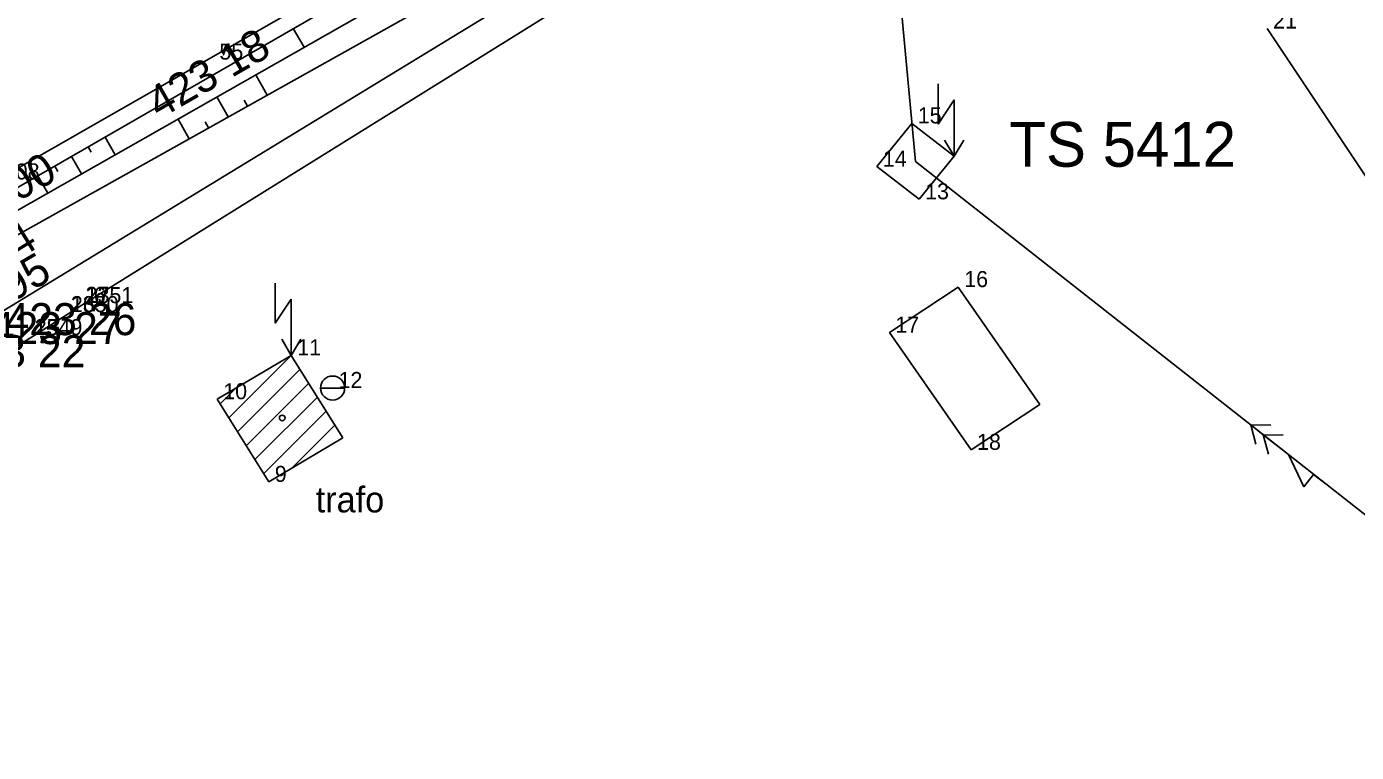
# Model space of a CAD drawing. Extents: x -559180 to -551373, y -1076947 to -1072071.
# Drawn here: x -554851.92 to -554810.41, y -1072994.93 to -1072972.28 of the extents above; entities that cross this region are included whole.
import ezdxf

# ---------------------------------------------------------------- set-up
doc = ezdxf.new("R2010")
doc.units = 0
for name, color, linetype in [('12_PLOTY', 7, 'Continuous'), ('14_BUDOVY', 7, 'Continuous'), ('17_KOMUNIKACE', 7, 'Continuous'), ('18_POLOHOPIS', 7, 'Continuous'), ('1_VODA_ZN', 7, 'Continuous'), ('20_EL_ZN', 7, 'Continuous'), ('22_OSA_KOLEJI', 7, 'Continuous'), ('26_SRAFY', 7, 'Continuous'), ('27_HRANA_PATA', 7, 'Continuous'), ('29_POPIS_EL', 7, 'Continuous'), ('32', 7, 'Continuous'), ('3_BODY', 7, 'Continuous'), ('47_ZN_STAV_OBJ$', 7, 'Continuous'), ('52_POPIS_UCELOVY', 7, 'Continuous'), ('6_VYSKY', 7, 'Continuous'), ('kanal_stáv', 7, 'Continuous'), ('NNnadzemní', 7, 'Continuous')]:
    doc.layers.add(name, color=color, linetype=linetype)

# ---------------------------------------------------------------- blocks, each defined once
blk = doc.blocks.new('POINT_DISPLAY')
blk.add_line((0, 0), (0, 0))
blk = doc.blocks.new('BZ')
at = {"layer": '47_ZN_STAV_OBJ$'}
blk.add_circle((0, 0), 0.0875, dxfattribs=at)
blk = doc.blocks.new('ST')
at = {"layer": '1_VODA_ZN'}
blk.add_line((-0.375, 0), (0.375, 0), dxfattribs=at)
blk.add_circle((0, 0), 0.375, dxfattribs=at)
blk = doc.blocks.new('BLESK')
at = {"layer": '20_EL_ZN'}
for p, q in [((-0.5, 2.25), (-0.5, 1)), ((-0.5, 1), (0, 1.75)), ((0, 1.75), (0, 0)), ((0, 0), (-0.3, 0.5)), ((0, 0), (0.3, 0.5))]:
    blk.add_line(p, q, dxfattribs=at)
blk = doc.blocks.new('ELVN')
at = {"layer": '20_EL_ZN'}
for p, q in [((0.5, 0), (0.5, 0.5)), ((0.5, 0.5), (1.5, 0)), ((0, 0), (0.5, 0)), ((1.5, 0), (2.5, 0)), ((2.5, 0), (3, 0))]:
    blk.add_line(p, q, dxfattribs=at)
for points in [[(2, 0.375), (2.5, 0), (2, -0.375)], [(2.5, 0.375), (3, 0), (2.5, -0.375)]]:
    blk.add_lwpolyline(points, dxfattribs=at)

msp = doc.modelspace()

# ---------------------------------------------------------------- linework, layer by layer
at = {"layer": '12_PLOTY'}
for p, q in [((-554850.08, -1072980.9), (-554820.32, -1072962.38)), ((-554800.47, -1072991.46), (-554813.2, -1072972.34)), ((-554851.67, -1072981.91), (-554850.54, -1072981.19)), ((-554850.54, -1072981.19), (-554850.08, -1072980.9)), ((-554855.18, -1072984.07), (-554851.67, -1072981.91))]:
    msp.add_line(p, q, dxfattribs=at)
at = {"layer": '14_BUDOVY'}
for p, q in [((-554845.97, -1072983.91), (-554843.66, -1072982.54)), ((-554842.05, -1072985.12), (-554843.66, -1072982.54)), ((-554844.36, -1072986.49), (-554845.97, -1072983.91)), ((-554844.36, -1072986.49), (-554842.05, -1072985.12))]:
    msp.add_line(p, q, dxfattribs=at)
at = {"layer": '17_KOMUNIKACE'}
msp.add_line((-554814.62, -1072955.21), (-554852.82, -1072977.05), dxfattribs=at)
at = {"layer": '18_POLOHOPIS'}
for p, q in [((-554825.38, -1072976.65), (-554824.29, -1072975.3)), ((-554822.97, -1072976.32), (-554824.29, -1072975.3)), ((-554824.06, -1072977.67), (-554825.38, -1072976.65)), ((-554824.06, -1072977.67), (-554822.97, -1072976.32)), ((-554822.84, -1072980.41), (-554824.99, -1072981.83)), ((-554822.84, -1072980.41), (-554820.29, -1072984.07)), ((-554824.99, -1072981.83), (-554822.44, -1072985.49)), ((-554820.29, -1072984.07), (-554822.44, -1072985.49))]:
    msp.add_line(p, q, dxfattribs=at)
at = {"layer": '22_OSA_KOLEJI'}
msp.add_line((-554804.16, -1072992.22), (-554824.175, -1072976.485), dxfattribs=at)
at = {"layer": '26_SRAFY'}
for p, q in [((-554843.259, -1072972.926), (-554843.599, -1072972.337)), ((-554844.769, -1072973.785), (-554844.414, -1072974.419)), ((-554845.982, -1072974.475), (-554845.632, -1072975.101)), ((-554845.129, -1072974.571), (-554845.023, -1072974.76)), ((-554847.194, -1072975.165), (-554846.849, -1072975.782)), ((-554846.345, -1072975.255), (-554846.24, -1072975.441)), ((-554849.154, -1072976.281), (-554849.474, -1072975.727)), ((-554849.902, -1072976.195), (-554849.998, -1072976.029)), ((-554850.951, -1072976.797), (-554851.046, -1072976.634)), ((-554850.205, -1072976.879), (-554850.522, -1072976.332)), ((-554851.257, -1072977.478), (-554851.57, -1072976.936))]:
    msp.add_line(p, q, dxfattribs=at)
at = {"layer": '27_HRANA_PATA'}
for p, q in [((-554853.95, -1072978.31), (-554830.07, -1072964.53)), ((-554853.58, -1072978.8), (-554829.58, -1072965.14)), ((-554853.28, -1072979.38), (-554829.17, -1072965.89))]:
    msp.add_line(p, q, dxfattribs=at)
at = {"layer": '32'}
for p, q in [((-554845.609, -1072984.489), (-554843.66, -1072982.54)), ((-554845.337, -1072984.924), (-554843.388, -1072982.975)), ((-554845.881, -1072984.053), (-554845.398, -1072983.571)), ((-554845.065, -1072985.36), (-554843.117, -1072983.411)), ((-554844.794, -1072985.795), (-554842.845, -1072983.846)), ((-554844.522, -1072986.23), (-554842.573, -1072984.282)), ((-554843.658, -1072986.074), (-554842.301, -1072984.717))]:
    msp.add_line(p, q, dxfattribs=at)
at = {"layer": 'kanal_stáv'}
msp.add_lwpolyline([(-554749.99, -1072921.56), (-554804.76, -1072951.95), (-554871.2, -1072992.45), (-554889.81, -1073004.17), (-554899.22, -1072993.04), (-554918.94, -1072969.72), (-554916.49, -1072948.34), (-554936.72, -1072916.21), (-554958.93, -1072885.67), (-555000, -1072864.327)], dxfattribs=at)
at = {"layer": 'NNnadzemní'}
msp.add_line((-554826.46, -1072951.98), (-554824.175, -1072976.485), dxfattribs=at)

# ---------------------------------------------------------------- block references
at = {"layer": '1_VODA_ZN'}
for name, p in [('POINT_DISPLAY', (-554813.2, -1072972.34)), ('POINT_DISPLAY', (-554846.09, -1072973.31)), ('POINT_DISPLAY', (-554824.29, -1072975.3)), ('POINT_DISPLAY', (-554825.38, -1072976.65)), ('POINT_DISPLAY', (-554824.06, -1072977.67)), ('POINT_DISPLAY', (-554822.84, -1072980.41)), ('POINT_DISPLAY', (-554850.54, -1072981.19)), ('POINT_DISPLAY', (-554850.54, -1072981.19)), ('POINT_DISPLAY', (-554850.08, -1072980.9)), ('POINT_DISPLAY', (-554850.08, -1072980.91)), ('POINT_DISPLAY', (-554850.01, -1072980.91)), ('POINT_DISPLAY', (-554851.67, -1072981.91)), ('POINT_DISPLAY', (-554851.67, -1072981.91)), ('POINT_DISPLAY', (-554824.99, -1072981.83)), ('POINT_DISPLAY', (-554843.66, -1072982.54)), ('ST', (-554842.37, -1072983.56)), ('POINT_DISPLAY', (-554842.37, -1072983.56)), ('POINT_DISPLAY', (-554845.97, -1072983.91)), ('POINT_DISPLAY', (-554822.44, -1072985.49)), ('POINT_DISPLAY', (-554844.36, -1072986.49))]:
    msp.add_blockref(name, p, dxfattribs=at)
at = {"layer": '20_EL_ZN'}
for p in [(-554822.97, -1072976.32), (-554843.66, -1072982.54)]:
    msp.add_blockref('BLESK', p, dxfattribs=at)
at = {"layer": '20_EL_ZN', "xscale": 1.0000025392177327, "yscale": 1.0000025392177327, "rotation": 141.82691906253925}
msp.add_blockref('ELVN', (-554811.354, -1072986.564), dxfattribs=at)
at = {"layer": '32'}
msp.add_blockref('POINT_DISPLAY', (-554843.66, -1072982.54), dxfattribs=at)
at = {"layer": '47_ZN_STAV_OBJ$'}
msp.add_blockref('BZ', (-554843.943, -1072984.495), dxfattribs=at)

# ---------------------------------------------------------------- texts
at = {"layer": '29_POPIS_EL'}
msp.add_text('TS 5412', height=1.4, dxfattribs=at).set_placement((-554821.246, -1072976.653))
at = {"layer": '3_BODY'}
for s, p in [(' 21', (-554813.2, -1072972.34)), (' 55', (-554846.09, -1072973.31)), (' 15', (-554824.29, -1072975.3)), (' 14', (-554825.38, -1072976.65)), (' 208', (-554852.82, -1072977.05)), (' 13', (-554824.06, -1072977.67)), (' 16', (-554822.84, -1072980.41)), ('26', (-554850.54, -1072981.19)), ('1350', (-554850.54, -1072981.19)), ('27', (-554850.08, -1072980.9)), ('1351', (-554850.08, -1072980.91)), (' 6', (-554850.01, -1072980.91)), ('25', (-554851.67, -1072981.91)), ('1349', (-554851.67, -1072981.91)), (' 17', (-554824.99, -1072981.83)), (' 11', (-554843.66, -1072982.54)), (' 12', (-554842.37, -1072983.56)), (' 10', (-554845.97, -1072983.91)), (' 18', (-554822.44, -1072985.49)), (' 9', (-554844.36, -1072986.49))]:
    msp.add_text(s, height=0.5, dxfattribs=at).set_placement(p)
at = {"layer": '52_POPIS_UCELOVY'}
msp.add_text('trafo ', height=0.8, dxfattribs=at).set_placement((-554842.899, -1072987.442))
at = {"layer": '6_VYSKY'}
for s, rotation, p in [('423 18', 29.8142, (-554847.783, -1072975.181)), ('423 00', 29.389, (-554854.472, -1072979.036)), ('422 44', 31.5898, (-554855.005, -1072981.296)), ('422 95', 30.3559, (-554854.611, -1072982.211))]:
    msp.add_text(s, height=1, rotation=rotation, dxfattribs=at).set_placement(p)
for s, p in [('423 27', (-554853.045, -1072982.19)), ('423 26', (-554852.585, -1072981.91)), ('423 22', (-554854.175, -1072982.91))]:
    msp.add_text(s, height=1, dxfattribs=at).set_placement(p)

doc.saveas('drawing.dxf')
